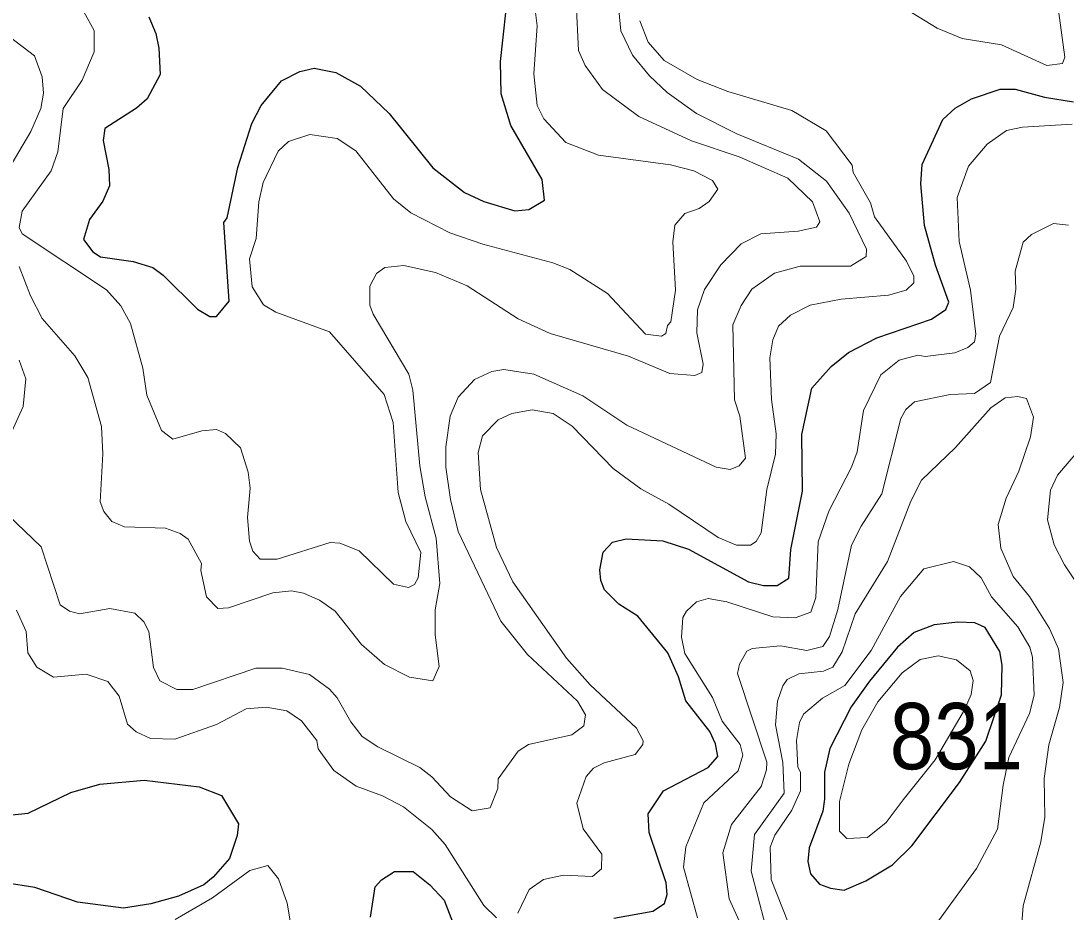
# Model space of a CAD drawing. Extents: x 673.3 to 698.5, y 6984.3 to 7012.3.
# Drawn here: x 675.396 to 676.656, y 7001.278 to 7002.353 of the extents above; entities that cross this region are included whole.
import ezdxf

# ---------------------------------------------------------------- set-up
doc = ezdxf.new("R2010")
doc.units = 0
doc.header["$LTSCALE"] = 0.032
doc.layers.add('1', color=7, linetype='Continuous', lineweight=25)
doc.layers.add('2', color=7, linetype='Continuous', lineweight=13)
doc.layers.add('21', color=7, linetype='Continuous')

msp = doc.modelspace()

# ---------------------------------------------------------------- linework, layer by layer
at = {"layer": '1'}
for points in [[(675.5498, 7002.3575), (675.5581, 7002.3377), (675.5618, 7002.3198), (675.5636, 7002.2881), (675.548, 7002.2588), (675.535, 7002.2474), (675.4968, 7002.2232), (675.4946, 7002.2086), (675.5018, 7002.1735), (675.5025, 7002.1537), (675.4945, 7002.1353), (675.4783, 7002.1132), (675.471, 7002.0892), (675.4823, 7002.0743), (675.4916, 7002.0684), (675.5311, 7002.0627), (675.5547, 7002.0554), (675.5673, 7002.0462), (675.6084, 7002.0051), (675.6233, 7001.9963), (675.6313, 7001.9962), (675.6467, 7002.015), (675.6403, 7002.1096), (675.6443, 7002.1151), (675.6571, 7002.176), (675.6739, 7002.2292), (675.6855, 7002.2507), (675.71, 7002.2807), (675.7318, 7002.2917), (675.7494, 7002.2956), (675.7753, 7002.2905), (675.8051, 7002.2742), (675.8398, 7002.241), (675.8925, 7002.1754), (675.9304, 7002.1457), (675.9538, 7002.135), (675.9914, 7002.1237), (676.0081, 7002.1254), (676.0269, 7002.1368), (676.0244, 7002.1615), (675.9866, 7002.2266), (675.975, 7002.265), (675.9741, 7002.3038), (675.9839, 7002.3959)], [(676.3375, 7001.854), (676.3497, 7001.9099), (676.373, 7001.9362), (676.3936, 7001.9528), (676.4281, 7001.9704), (676.494, 7001.9929), (676.5113, 7002.0047), (676.5146, 7002.0136), (676.4986, 7002.0581), (676.4853, 7002.1061), (676.4809, 7002.1565), (676.4828, 7002.1797), (676.5077, 7002.2338), (676.5223, 7002.2476), (676.5423, 7002.2589), (676.5768, 7002.2704), (676.5947, 7002.2704), (676.6302, 7002.2607), (676.6651, 7002.2551)], [(676.1109, 7001.2708), (676.1579, 7001.2793), (676.172, 7001.2884), (676.1752, 7001.2994), (676.1737, 7001.3135), (676.1533, 7001.374), (676.1521, 7001.3967), (676.1705, 7001.4242), (676.2243, 7001.4524), (676.2362, 7001.4655), (676.2332, 7001.4809), (676.2266, 7001.4959), (676.1976, 7001.5328), (676.1889, 7001.5618), (676.1759, 7001.5907), (676.1395, 7001.6351), (676.1168, 7001.6495), (676.0993, 7001.6666), (676.0949, 7001.6778), (676.094, 7001.691), (676.0979, 7001.7123), (676.109, 7001.724), (676.1256, 7001.728), (676.17, 7001.7257), (676.2008, 7001.7157), (676.273, 7001.6763), (676.2914, 7001.6719), (676.3077, 7001.6719), (676.3217, 7001.6806), (676.3243, 7001.7155), (676.3381, 7001.7855), (676.3375, 7001.854)], [(675.381, 7001.395), (675.4044, 7001.3975), (675.4556, 7001.4224), (675.4907, 7001.4324), (675.5444, 7001.4373), (675.6106, 7001.4292), (675.6375, 7001.4186), (675.6579, 7001.3845), (675.6565, 7001.3705), (675.647, 7001.3427), (675.6275, 7001.3202), (675.616, 7001.3108), (675.5858, 7001.2974), (675.5523, 7001.2882), (675.5194, 7001.2827), (675.464, 7001.29), (675.4122, 7001.3078), (675.3767, 7001.3135)], [(675.8171, 7001.2721), (675.8228, 7001.3084), (675.8303, 7001.317), (675.8461, 7001.3271), (675.8688, 7001.327), (675.8889, 7001.3108), (675.906, 7001.2926), (675.9294, 7001.2317)]]:
    msp.add_lwpolyline(points, dxfattribs=at)
msp.add_lwpolyline([(676.5586, 7001.6213), (676.5463, 7001.6268), (676.5256, 7001.6278), (676.497, 7001.6246), (676.4731, 7001.6151), (676.4528, 7001.5975), (676.419, 7001.5565), (676.397, 7001.5255), (676.3712, 7001.4752), (676.365, 7001.4467), (676.365, 7001.4142), (676.3626, 7001.3996), (676.3463, 7001.3556), (676.3448, 7001.3392), (676.3478, 7001.324), (676.3586, 7001.3119), (676.3721, 7001.3068), (676.3886, 7001.3046), (676.4148, 7001.3156), (676.4467, 7001.3352), (676.4701, 7001.3578), (676.5277, 7001.4343), (676.5595, 7001.4842), (676.5784, 7001.5399), (676.5792, 7001.576), (676.5763, 7001.5923)], close=True, dxfattribs=at)
at = {"layer": '2'}
for points in [[(675.4716, 7002.3637), (675.4838, 7002.3412), (675.4838, 7002.3153), (675.4693, 7002.2813), (675.4466, 7002.2471), (675.44, 7002.1949), (675.4319, 7002.1721), (675.3969, 7002.1233), (675.3935, 7002.1038), (675.397, 7002.096), (675.4988, 7002.0283), (675.5162, 7002.0093), (675.5278, 7001.9878), (675.5425, 7001.934), (675.5474, 7001.9015), (675.5651, 7001.8587), (675.5786, 7001.8482), (675.6139, 7001.8583), (675.6315, 7001.86), (675.6423, 7001.8554), (675.6604, 7001.838), (675.6695, 7001.8086), (675.672, 7001.7891), (675.6687, 7001.7541), (675.6712, 7001.7253), (675.6752, 7001.7135), (675.6842, 7001.7038), (675.7047, 7001.7035), (675.7686, 7001.7238), (675.7803, 7001.7231), (675.8034, 7001.7139), (675.8448, 7001.6735), (675.8631, 7001.6694), (675.8704, 7001.6733), (675.8748, 7001.6813), (675.8779, 7001.7117), (675.8597, 7001.749), (675.8504, 7001.7839), (675.8447, 7001.8686), (675.8337, 7001.9021), (675.7676, 7001.9777), (675.7029, 7002.0016), (675.688, 7002.0104), (675.6745, 7002.0321), (675.6712, 7002.066), (675.6793, 7002.0904), (675.6827, 7002.1344), (675.6876, 7002.1579), (675.7059, 7002.1957), (675.7185, 7002.2073), (675.7442, 7002.2158), (675.7771, 7002.2109), (675.7995, 7002.1959), (675.845, 7002.1382), (675.866, 7002.1215), (675.9127, 7002.0971), (675.9529, 7002.0835), (676.0371, 7002.0612), (676.0575, 7002.0528), (676.1031, 7002.0242), (676.1488, 7001.9751), (676.1682, 7001.9724), (676.1736, 7001.976), (676.1754, 7001.9855), (676.1793, 7001.9898), (676.185, 7002.0282), (676.1818, 7002.0863), (676.1843, 7002.1065), (676.1965, 7002.1204), (676.2138, 7002.1267), (676.2255, 7002.1348), (676.2361, 7002.1498), (676.2296, 7002.1605), (676.2072, 7002.1719), (676.1791, 7002.1792), (676.0923, 7002.1907), (676.0529, 7002.2063), (676.0262, 7002.2346), (676.0183, 7002.2507), (676.0141, 7002.2888), (676.0182, 7002.3469), (676.0149, 7002.3727)], [(675.8966, 7001.7291), (675.883, 7001.779), (675.8766, 7001.8162), (675.8683, 7001.9073), (675.8635, 7001.9269), (675.8203, 7001.9992), (675.8163, 7002.01), (675.8166, 7002.0329), (675.8246, 7002.0483), (675.8347, 7002.0554), (675.8573, 7002.0579), (675.8955, 7002.0495), (675.9337, 7002.0333), (675.9955, 7001.9934), (676.0338, 7001.9758), (676.1283, 7001.9484), (676.1782, 7001.9275), (676.2084, 7001.925), (676.2168, 7001.9287), (676.2185, 7001.9389), (676.2107, 7001.9768), (676.2118, 7002.0044), (676.2202, 7002.0288), (676.2396, 7002.0588), (676.2644, 7002.084), (676.2879, 7002.0959), (676.3332, 7002.0994), (676.355, 7002.1042), (676.3592, 7002.1104), (676.3502, 7002.1345), (676.3204, 7002.1632), (676.2619, 7002.1888), (676.2044, 7002.208), (676.141, 7002.2375), (676.0969, 7002.2699), (676.0761, 7002.2989), (676.0679, 7002.3171), (676.0654, 7002.3749)], [(676.1159, 7002.3745), (676.1192, 7002.3409), (676.1331, 7002.3114), (676.1536, 7002.2865), (676.175, 7002.2664), (676.2105, 7002.2413), (676.2589, 7002.2168), (676.3335, 7002.186), (676.3673, 7002.1597), (676.3945, 7002.1211), (676.4155, 7002.0774), (676.4151, 7002.0688), (676.3962, 7002.0571), (676.3354, 7002.057), (676.3046, 7002.0487), (676.2771, 7002.0292), (676.2644, 7002.0097), (676.2543, 7001.9862), (676.2561, 7001.896), (676.2626, 7001.8763), (676.2695, 7001.8256), (676.2617, 7001.8162), (676.2511, 7001.812), (676.234, 7001.8146), (676.1263, 7001.8654), (676.0735, 7001.9006), (676.0143, 7001.9269), (675.978, 7001.9324), (675.9634, 7001.9298), (675.9428, 7001.9203), (675.9231, 7001.8991), (675.9132, 7001.8761), (675.9081, 7001.8391), (675.9082, 7001.8145), (675.9137, 7001.7755), (675.9229, 7001.737), (675.9746, 7001.629), (676.0067, 7001.5888), (676.067, 7001.5325), (676.0767, 7001.516), (676.0747, 7001.5028), (676.06, 7001.4918), (676.0079, 7001.48), (675.9953, 7001.4723), (675.971, 7001.4389), (675.9708, 7001.427), (675.9617, 7001.4039), (675.94, 7001.4002), (675.9136, 7001.4172), (675.8913, 7001.4411), (675.8767, 7001.4525)], [(676.646, 7002.3742), (676.6548, 7002.3089), (676.6517, 7002.3014), (676.633, 7002.299), (676.5784, 7002.3241), (676.5308, 7002.3314), (676.5008, 7002.3441), (676.4647, 7002.3663)], [(676.1421, 7002.353), (676.1522, 7002.3273), (676.1715, 7002.3049), (676.2113, 7002.282), (676.2481, 7002.2678), (676.3254, 7002.2446), (676.3669, 7002.2204), (676.3982, 7002.1787), (676.3993, 7002.1698), (676.4201, 7002.1334), (676.4253, 7002.1165), (676.4639, 7002.0629), (676.4724, 7002.0451), (676.4725, 7002.0368), (676.4634, 7002.028), (676.4419, 7002.0221), (676.3849, 7002.0172), (676.3474, 7002.0098), (676.3236, 7001.9981), (676.3094, 7001.9848), (676.3023, 7001.9682), (676.299, 7001.9466), (676.3008, 7001.8963), (676.3064, 7001.8548), (676.3057, 7001.8304), (676.2951, 7001.7878), (676.2884, 7001.7356), (676.2822, 7001.7251), (676.2754, 7001.7207), (676.2586, 7001.7204), (676.2364, 7001.7296), (676.1772, 7001.7699), (676.1433, 7001.7884), (676.1098, 7001.8131), (676.0604, 7001.8642), (676.0377, 7001.8794), (676.0121, 7001.8836), (675.9876, 7001.8793), (675.9712, 7001.8715), (675.9525, 7001.8522), (675.9472, 7001.8323), (675.95, 7001.7878), (675.9692, 7001.7177), (675.9887, 7001.6762), (676.0537, 7001.5844), (676.0823, 7001.5522), (676.138, 7001.4997), (676.146, 7001.4845), (676.1456, 7001.4801), (676.1364, 7001.4683), (676.099, 7001.4582), (676.0862, 7001.4515), (676.0772, 7001.4416), (676.0662, 7001.4096), (676.0737, 7001.3785), (676.0961, 7001.3478), (676.096, 7001.3301), (676.0849, 7001.3211), (676.0501, 7001.3224), (676.0257, 7001.3172), (676.0087, 7001.3053), (675.9948, 7001.2766)], [(675.3832, 7002.3329), (675.4119, 7002.3106), (675.4212, 7002.2852), (675.4228, 7002.2657), (675.4196, 7002.2471), (675.4075, 7002.2194), (675.3586, 7002.1371)], [(676.2118, 7001.2713), (676.1949, 7001.3324), (676.1975, 7001.3568), (676.2194, 7001.4098), (676.2606, 7001.4484), (676.2665, 7001.4672), (676.2632, 7001.4803), (676.2413, 7001.5081), (676.2297, 7001.5369), (676.1962, 7001.5901), (676.1925, 7001.6094), (676.1941, 7001.6332), (676.1982, 7001.6408), (676.2106, 7001.6523), (676.2244, 7001.6562), (676.2469, 7001.6522), (676.3026, 7001.6342), (676.3295, 7001.6328), (676.3482, 7001.6398), (676.3544, 7001.6573), (676.3571, 7001.7244), (676.3701, 7001.7617), (676.3974, 7001.8145), (676.4041, 7001.8332), (676.4118, 7001.883), (676.4327, 7001.9258), (676.455, 7001.9438), (676.4774, 7001.9495), (676.4863, 7001.948), (676.5219, 7001.9525), (676.5375, 7001.959), (676.5457, 7001.9659), (676.5474, 7001.9752), (676.541, 7002.0282), (676.5272, 7002.0868), (676.5248, 7002.1399), (676.5383, 7002.1777), (676.561, 7002.2041), (676.5842, 7002.2207), (676.6035, 7002.2248), (676.6635, 7002.2281)], [(676.6589, 7002.1065), (676.6412, 7002.1083), (676.6145, 7002.0954), (676.6044, 7002.086), (676.5947, 7002.051), (676.5954, 7002.0294), (676.5922, 7002.0073), (676.5757, 7001.9724), (676.565, 7001.9167), (676.5459, 7001.9033), (676.5162, 7001.9022), (676.4732, 7001.8936), (676.4631, 7001.884), (676.4568, 7001.8732), (676.4341, 7001.7825), (676.409, 7001.7435), (676.3975, 7001.7204), (676.381, 7001.6429), (676.371, 7001.6106), (676.3628, 7001.5982), (676.3433, 7001.5937), (676.3117, 7001.5992), (676.2775, 7001.5961), (676.271, 7001.5929), (676.2622, 7001.5769), (676.26, 7001.5659), (676.2951, 7001.459), (676.2949, 7001.4497), (676.2884, 7001.4294), (676.2528, 7001.3838), (676.2421, 7001.3497), (676.2498, 7001.2941), (676.266, 7001.2585)], [(675.3935, 7002.0568), (675.4071, 7002.0211), (675.4213, 7001.9937), (675.4607, 7001.949), (675.4764, 7001.9229), (675.4928, 7001.8637), (675.4944, 7001.8307), (675.4913, 7001.7727), (675.4957, 7001.7612), (675.5052, 7001.7491), (675.5207, 7001.7425), (675.5699, 7001.741), (675.5877, 7001.7346), (675.5971, 7001.7279), (675.6132, 7001.6986), (675.6126, 7001.6901), (675.6196, 7001.6581), (675.6331, 7001.6443), (675.6458, 7001.6451), (675.6993, 7001.6629), (675.722, 7001.6654), (675.7365, 7001.6627), (675.7557, 7001.6541), (675.7744, 7001.641), (675.8064, 7001.6009), (675.834, 7001.5765), (675.8643, 7001.5615), (675.8924, 7001.5569), (675.9001, 7001.5741), (675.8952, 7001.6126), (675.8952, 7001.6425), (675.9009, 7001.6742), (675.8966, 7001.7291)], [(675.3847, 7001.8578), (675.3981, 7001.8878), (675.4016, 7001.9213), (675.3936, 7001.9435)], [(676.6029, 7001.2645), (676.6044, 7001.2856), (676.6257, 7001.3626), (676.6305, 7001.3927), (676.6298, 7001.4392), (676.6354, 7001.4796), (676.6483, 7001.5246), (676.6525, 7001.5551), (676.647, 7001.5955), (676.6361, 7001.62), (676.612, 7001.6586), (676.5924, 7001.6826), (676.5774, 7001.7168), (676.5744, 7001.7454), (676.5839, 7001.7771), (676.5991, 7001.8096), (676.6134, 7001.851), (676.6167, 7001.8751), (676.6084, 7001.8974), (676.598, 7001.8998), (676.5826, 7001.8982), (676.5654, 7001.886), (676.5227, 7001.8384), (676.4817, 7001.7989), (676.469, 7001.7738), (676.4406, 7001.7009), (676.4019, 7001.6379), (676.3861, 7001.5918), (676.3747, 7001.5734), (676.3637, 7001.5684), (676.3339, 7001.5653), (676.3197, 7001.5587), (676.3144, 7001.5509), (676.308, 7001.5323), (676.3057, 7001.5038), (676.3145, 7001.4584), (676.3161, 7001.4213), (676.2805, 7001.3715), (676.2763, 7001.3275), (676.3015, 7001.231)], [(676.686, 7001.6495), (676.6541, 7001.6969), (676.6419, 7001.721), (676.6338, 7001.7513), (676.6374, 7001.7869), (676.6459, 7001.8051), (676.6856, 7001.8516)], [(675.8767, 7001.4525), (675.826, 7001.4772), (675.8073, 7001.4897), (675.7933, 7001.5074), (675.777, 7001.5366), (675.7676, 7001.5469), (675.7435, 7001.5644), (675.7106, 7001.5724), (675.6788, 7001.5724), (675.6031, 7001.5465), (675.5836, 7001.5466), (675.5632, 7001.557), (675.5554, 7001.5729), (675.5498, 7001.6164), (675.544, 7001.628), (675.5329, 7001.6386), (675.5029, 7001.6442), (675.4661, 7001.6377), (675.4543, 7001.641), (675.4428, 7001.6485), (675.42, 7001.7184), (675.3804, 7001.7565)], [(676.3278, 7001.2483), (676.3004, 7001.3172), (676.2992, 7001.3564), (676.3049, 7001.3709), (676.3253, 7001.4009), (676.3357, 7001.4242), (676.3358, 7001.4463), (676.3325, 7001.4532), (676.3309, 7001.4851), (676.3348, 7001.5067), (676.3395, 7001.5166), (676.3623, 7001.5362), (676.3892, 7001.5512), (676.4212, 7001.5936), (676.4563, 7001.6588), (676.4847, 7001.6922), (676.5203, 7001.701), (676.5395, 7001.6945), (676.5538, 7001.681), (676.5664, 7001.6581), (676.5981, 7001.6219), (676.6123, 7001.5975), (676.6158, 7001.5855), (676.6175, 7001.5397), (676.6122, 7001.5176), (676.5872, 7001.4644), (676.5801, 7001.4311), (676.5736, 7001.3782), (676.548, 7001.3308), (676.5025, 7001.2677)], [(675.8318, 7001.4181), (675.8001, 7001.4298), (675.773, 7001.4487), (675.7542, 7001.475), (675.7524, 7001.4848), (675.7341, 7001.5086), (675.7162, 7001.5206), (675.6913, 7001.5252), (675.6673, 7001.523), (675.6316, 7001.5042), (675.5812, 7001.4865), (675.5518, 7001.4875), (675.5344, 7001.4954), (675.5241, 7001.5046), (675.5139, 7001.5386), (675.5003, 7001.556), (675.4744, 7001.565), (675.4348, 7001.5612), (675.4146, 7001.5733), (675.4041, 7001.5908), (675.402, 7001.6163), (675.3901, 7001.6423)], [(675.9692, 7001.2713), (675.9538, 7001.2859), (675.9071, 7001.3594), (675.8913, 7001.3775), (675.8571, 7001.4051), (675.8318, 7001.4181)], [(675.5817, 7001.269), (675.6266, 7001.2953), (675.6718, 7001.3284), (675.6933, 7001.3344), (675.7064, 7001.3181), (675.7169, 7001.2888), (675.7308, 7001.2054)]]:
    msp.add_lwpolyline(points, dxfattribs=at)
msp.add_lwpolyline([(676.5336, 7001.5218), (676.5419, 7001.5405), (676.5442, 7001.5575), (676.5403, 7001.569), (676.524, 7001.5823), (676.5019, 7001.5871), (676.4801, 7001.5827), (676.4585, 7001.5665), (676.4293, 7001.5315), (676.41, 7001.4978), (676.3943, 7001.4566), (676.383, 7001.4115), (676.383, 7001.3757), (676.3917, 7001.3668), (676.4166, 7001.3682), (676.4392, 7001.3861), (676.4598, 7001.4135), (676.4984, 7001.4615)], close=True, dxfattribs=at)

# ---------------------------------------------------------------- texts
at = {"layer": '21', "width": 0.9}
msp.add_text('831', height=0.08, dxfattribs=at).set_placement((676.4436, 7001.4503))

doc.saveas('drawing.dxf')
